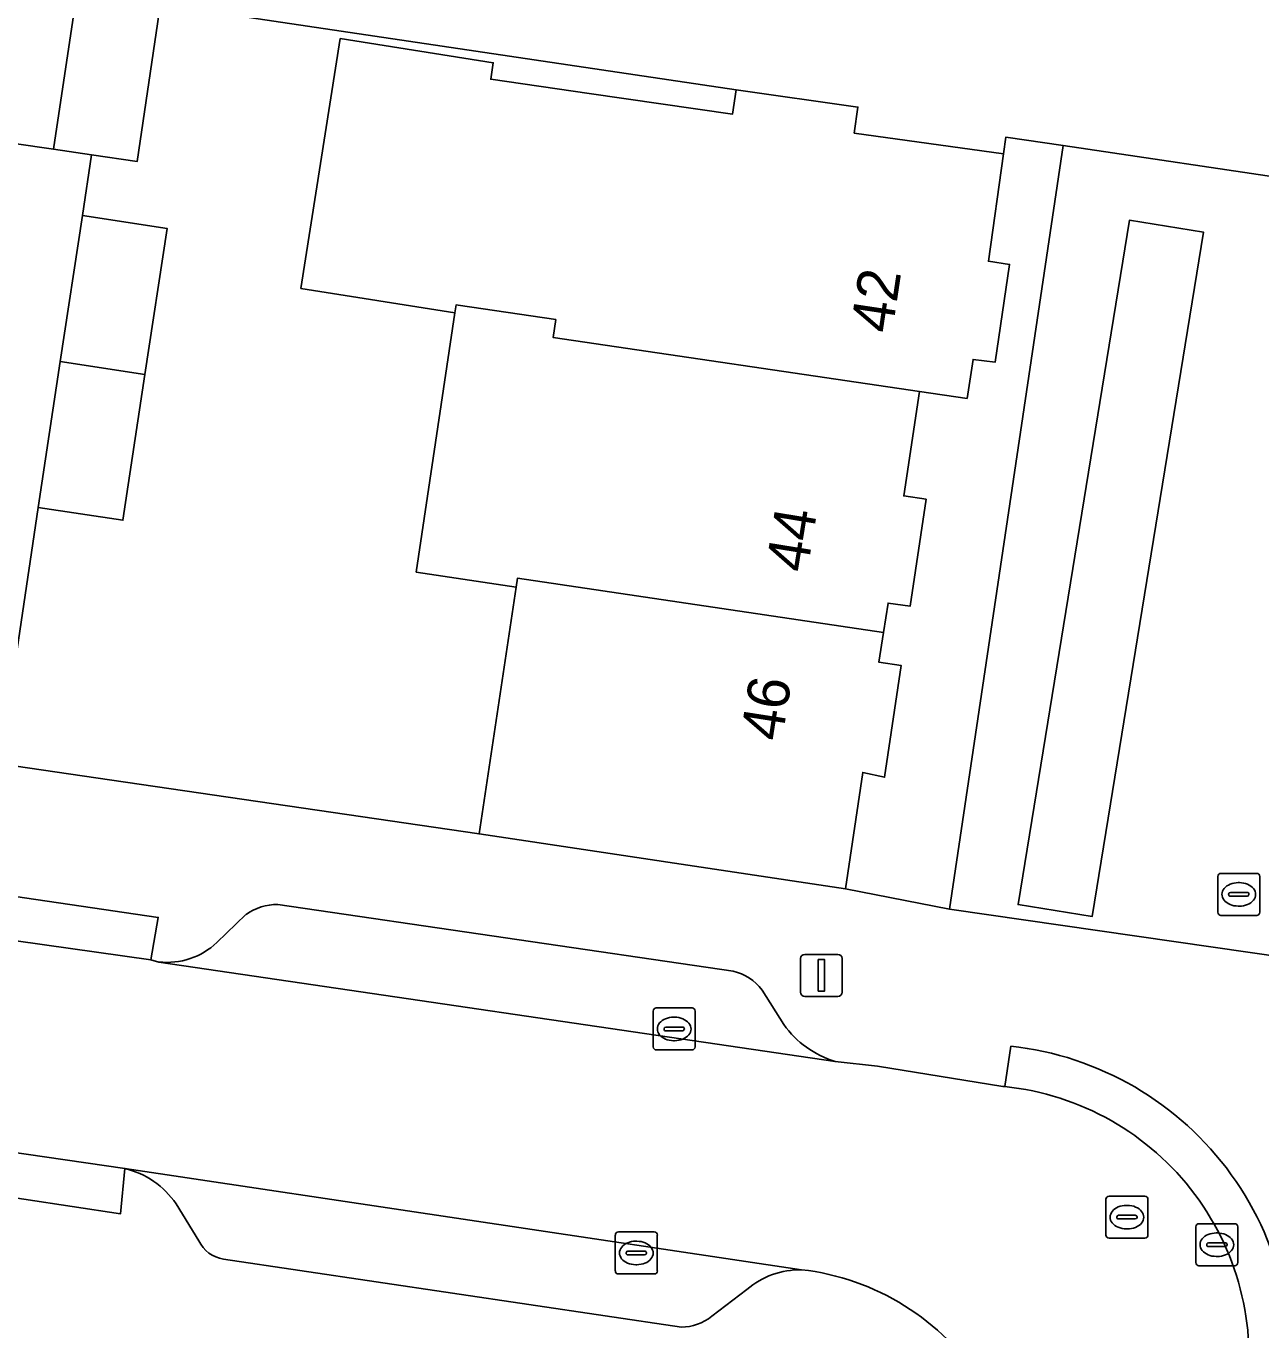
# Model space of a CAD drawing. Extents: x 164148 to 165261, y 382513 to 383432.
# Drawn here: x 164257.1 to 164286.53, y 383022.81 to 383053.88 of the extents above; entities that cross this region are included whole.
import ezdxf

# ---------------------------------------------------------------- set-up
doc = ezdxf.new("R2010")
doc.units = 0
for name, color, linetype in [('IMGEO_Erf', 7, 'Continuous'), ('IMGEO_Groenvoorziening', 7, 'Continuous'), ('IMGEO_Kolk', 7, 'Continuous'), ('IMGEO_Lichtmast', 7, 'Continuous'), ('IMGEO_Muur', 7, 'Continuous'), ('IMGEO_Pand', 7, 'Continuous'), ('IMGEO_Pand_nummerreeks', 7, 'Continuous'), ('IMGEO_Parkeervlak_open', 7, 'Continuous'), ('IMGEO_Rijbaan_lokaal_open', 7, 'Continuous'), ('IMGEO_Rioolput', 7, 'Continuous'), ('IMGEO_Voetpad_open', 7, 'Continuous')]:
    doc.layers.add(name, color=color, linetype=linetype)

msp = doc.modelspace()

# ---------------------------------------------------------------- linework, layer by layer
at = {"layer": 'IMGEO_Erf'}
msp.add_lwpolyline([(164260.273, 383054.212), (164259.748, 383050.66), (164258.653, 383050.82), (164258.441, 383049.367), (164260.459, 383049.061), (164259.931, 383045.585), (164259.404, 383042.109), (164257.385, 383042.415), (164256.481, 383036.306), (164259.465, 383035.864), (164267.895, 383034.634), (164268.781, 383040.517), (164266.397, 383040.873), (164267.318, 383047.054), (164263.647, 383047.633), (164264.587, 383053.587), (164268.23, 383053.012), (164268.173, 383052.618), (164270.514, 383052.281), (164273.935, 383051.788), (164274.02, 383052.369), (164242.559, 383057.041)], dxfattribs=at)
msp.add_lwpolyline([(164279.108, 383032.842), (164281.812, 383051.037), (164280.45, 383051.24), (164280.394, 383050.839), (164280.034, 383048.279), (164280.538, 383048.204), (164280.192, 383045.875), (164279.667, 383045.941), (164279.523, 383045.012), (164278.387, 383045.173), (164278.014, 383042.689), (164278.548, 383042.609), (164278.167, 383040.058), (164277.642, 383040.135), (164277.532, 383039.429), (164277.423, 383038.724), (164277.957, 383038.644), (164277.559, 383035.982), (164277.038, 383036.097), (164276.628, 383033.326)], close=True, dxfattribs=at)
at = {"layer": 'IMGEO_Groenvoorziening'}
msp.add_lwpolyline([(164235.932, 383066.495), (164235.668, 383064.759), (164234.719, 383058.116), (164239.598, 383057.474), (164242.559, 383057.041), (164274.02, 383052.369), (164276.924, 383051.954), (164276.836, 383051.335), (164280.394, 383050.839), (164280.45, 383051.24), (164281.812, 383051.037), (164287.476, 383050.195), (164289.109, 383060.95), (164241.04, 383067.994), (164239.423, 383068.201), (164236.742, 383068.586), (164236.531, 383068.621)], close=True, dxfattribs=at)
at = {"layer": 'IMGEO_Kolk'}
for p, q in [((164285.5, 383032.766), (164285.5, 383033.618)), ((164285.575, 383033.692), (164286.427, 383033.692)), ((164285.988, 383033.472), (164286.013, 383033.472)), ((164286.501, 383033.618), (164286.501, 383032.766)), ((164285.759, 383033.186), (164285.759, 383033.198)), ((164286.197, 383033.149), (164285.799, 383033.149)), ((164285.802, 383033.235), (164286.2, 383033.235)), ((164286.243, 383033.198), (164286.243, 383033.186)), ((164286.011, 383032.912), (164285.986, 383032.912)), ((164286.427, 383032.692), (164285.575, 383032.692)), ((164272.043, 383029.559), (164272.043, 383030.411)), ((164272.118, 383030.485), (164272.97, 383030.485)), ((164273.044, 383030.411), (164273.044, 383029.559)), ((164272.345, 383030.028), (164272.743, 383030.028)), ((164272.531, 383030.265), (164272.556, 383030.265)), ((164272.302, 383029.979), (164272.302, 383029.991)), ((164272.74, 383029.942), (164272.342, 383029.942)), ((164272.554, 383029.705), (164272.529, 383029.705)), ((164272.786, 383029.991), (164272.786, 383029.979)), ((164272.97, 383029.485), (164272.118, 383029.485)), ((164271.141, 383024.22), (164271.141, 383025.072)), ((164271.216, 383025.146), (164272.068, 383025.146)), ((164272.142, 383025.072), (164272.142, 383024.22)), ((164284.977, 383024.417), (164284.977, 383025.269)), ((164285.052, 383025.343), (164285.904, 383025.343)), ((164285.465, 383025.123), (164285.49, 383025.123)), ((164285.978, 383025.269), (164285.978, 383024.417)), ((164271.629, 383024.926), (164271.654, 383024.926)), ((164285.236, 383024.837), (164285.236, 383024.849)), ((164285.674, 383024.8), (164285.276, 383024.8)), ((164285.279, 383024.886), (164285.677, 383024.886)), ((164285.72, 383024.849), (164285.72, 383024.837)), ((164271.4, 383024.64), (164271.4, 383024.652)), ((164271.838, 383024.603), (164271.44, 383024.603)), ((164271.443, 383024.689), (164271.841, 383024.689)), ((164271.884, 383024.652), (164271.884, 383024.64)), ((164285.488, 383024.563), (164285.463, 383024.563)), ((164272.068, 383024.146), (164271.216, 383024.146)), ((164271.652, 383024.366), (164271.627, 383024.366)), ((164285.904, 383024.343), (164285.052, 383024.343))]:
    msp.add_line(p, q, dxfattribs=at)
for points in [[(164285.5, 383032.766), (164285.5, 383033.618)], [(164285.575, 383033.692), (164286.427, 383033.692)], [(164286.501, 383033.618), (164286.501, 383032.766)], [(164286.427, 383032.692), (164285.575, 383032.692)], [(164272.043, 383029.559), (164272.043, 383030.411)], [(164272.118, 383030.485), (164272.97, 383030.485)], [(164273.044, 383030.411), (164273.044, 383029.559)], [(164272.97, 383029.485), (164272.118, 383029.485)], [(164271.141, 383024.22), (164271.141, 383025.072)], [(164271.216, 383025.146), (164272.068, 383025.146)], [(164272.142, 383025.072), (164272.142, 383024.22)], [(164284.977, 383024.417), (164284.977, 383025.269)], [(164285.052, 383025.343), (164285.904, 383025.343)], [(164285.978, 383025.269), (164285.978, 383024.417)], [(164272.068, 383024.146), (164271.216, 383024.146)], [(164285.904, 383024.343), (164285.052, 383024.343)]]:
    msp.add_lwpolyline(points, dxfattribs=at)
for centre, radius, start, end in [((164285.577, 383033.616), 0.0765, 91.552, 178.448), ((164285.577, 383033.616), 0.0765, 91.552, 178.448), ((164286.425, 383033.616), 0.0765, 1.552, 88.448), ((164286.425, 383033.616), 0.0765, 1.552, 88.448), ((164285.799, 383033.195), 0.0403, 85.8775, 175.7526), ((164285.796, 383033.185), 0.0366, 178.938, 274.7102), ((164286.2, 383033.192), 0.043, 264.8664, 352.4533), ((164286.204, 383033.197), 0.0386, 1.7309, 96.639), ((164285.577, 383032.768), 0.0765, 181.552, 268.448), ((164285.577, 383032.768), 0.0765, 181.552, 268.448), ((164286.425, 383032.768), 0.0765, 271.552, 358.448), ((164286.425, 383032.768), 0.0765, 271.552, 358.448), ((164272.12, 383030.409), 0.0765, 91.552, 178.448), ((164272.12, 383030.409), 0.0765, 91.552, 178.448), ((164272.968, 383030.409), 0.0765, 1.552, 88.448), ((164272.968, 383030.409), 0.0765, 1.552, 88.448), ((164272.342, 383029.988), 0.0403, 85.8775, 175.7526), ((164272.747, 383029.99), 0.0386, 1.7309, 96.639), ((164272.339, 383029.978), 0.0366, 178.938, 274.7102), ((164272.743, 383029.985), 0.043, 264.8664, 352.4533), ((164272.12, 383029.561), 0.0765, 181.552, 268.448), ((164272.12, 383029.561), 0.0765, 181.552, 268.448), ((164272.968, 383029.561), 0.0765, 271.552, 358.448), ((164272.968, 383029.561), 0.0765, 271.552, 358.448), ((164271.218, 383025.07), 0.0765, 91.552, 178.448), ((164271.218, 383025.07), 0.0765, 91.552, 178.448), ((164272.066, 383025.07), 0.0765, 1.552, 88.448), ((164272.066, 383025.07), 0.0765, 1.552, 88.448), ((164285.054, 383025.267), 0.0765, 91.552, 178.448), ((164285.054, 383025.267), 0.0765, 91.552, 178.448), ((164285.902, 383025.267), 0.0765, 1.552, 88.448), ((164285.902, 383025.267), 0.0765, 1.552, 88.448), ((164285.276, 383024.846), 0.0403, 85.8775, 175.7526), ((164285.273, 383024.836), 0.0366, 178.938, 274.7102), ((164285.677, 383024.843), 0.043, 264.8664, 352.4533), ((164285.681, 383024.848), 0.0386, 1.7309, 96.639), ((164271.44, 383024.649), 0.0403, 85.8775, 175.7526), ((164271.437, 383024.639), 0.0366, 178.938, 274.7102), ((164271.841, 383024.646), 0.043, 264.8664, 352.4533), ((164271.845, 383024.651), 0.0386, 1.7309, 96.639), ((164271.218, 383024.222), 0.0765, 181.552, 268.448), ((164271.218, 383024.222), 0.0765, 181.552, 268.448), ((164272.066, 383024.222), 0.0765, 271.552, 358.448), ((164272.066, 383024.222), 0.0765, 271.552, 358.448), ((164285.054, 383024.419), 0.0765, 181.552, 268.448), ((164285.054, 383024.419), 0.0765, 181.552, 268.448), ((164285.902, 383024.419), 0.0765, 271.552, 358.448), ((164285.902, 383024.419), 0.0765, 271.552, 358.448)]:
    msp.add_arc(centre, radius, start, end, dxfattribs=at)
for centre, major_axis, ratio, start_param, end_param in [((164285.987, 383033.192), (-0.387, 0.002), 0.722429, 4.712389, 7.853982), ((164286.012, 383033.192), (-0.39, 0.002), 0.717154, 1.570796, 4.712389), ((164272.53, 383029.985), (-0.387, 0.002), 0.722429, 4.712389, 7.853982), ((164272.555, 383029.985), (-0.39, 0.002), 0.717154, 1.570796, 4.712389), ((164285.464, 383024.843), (-0.387, 0.002), 0.722429, 4.712389, 7.853982), ((164285.489, 383024.843), (-0.39, 0.002), 0.717154, 1.570796, 4.712389), ((164271.628, 383024.646), (-0.387, 0.002), 0.722429, 4.712389, 7.853982), ((164271.653, 383024.646), (-0.39, 0.002), 0.717154, 1.570796, 4.712389)]:
    msp.add_ellipse(centre, major_axis=major_axis, ratio=ratio, start_param=start_param, end_param=end_param, dxfattribs=at)
at = {"layer": 'IMGEO_Lichtmast'}
for p, q in [((164275.557, 383030.861), (164275.557, 383031.661)), ((164275.557, 383031.661), (164275.557, 383030.861)), ((164275.657, 383031.761), (164276.447, 383031.761)), ((164276.447, 383031.761), (164275.657, 383031.761)), ((164276.547, 383031.661), (164276.547, 383030.861)), ((164276.547, 383030.861), (164276.547, 383031.661)), ((164276.447, 383030.761), (164275.657, 383030.761)), ((164275.657, 383030.761), (164276.447, 383030.761))]:
    msp.add_line(p, q, dxfattribs=at)
msp.add_lwpolyline([(164275.977, 383031.636), (164276.127, 383031.636), (164276.127, 383030.886), (164275.977, 383030.886), (164275.977, 383031.636)], dxfattribs=at)
for centre, start, end in [((164275.657, 383031.661), 90, 180), ((164275.657, 383031.661), 90, 180), ((164276.447, 383031.661), 0, 90), ((164276.447, 383031.661), 360, 90), ((164275.657, 383030.861), 180, 270), ((164275.657, 383030.861), 180, 270), ((164276.447, 383030.861), 270, 0), ((164276.447, 383030.861), 270, 0)]:
    msp.add_arc(centre, 0.1, start, end, dxfattribs=at)
at = {"layer": 'IMGEO_Muur'}
for points in [[(164242.559, 383057.041), (164274.02, 383052.369)], [(164267.895, 383034.634), (164259.465, 383035.864)]]:
    msp.add_lwpolyline(points, dxfattribs=at)
at = {"layer": 'IMGEO_Pand'}
for points in [[(164258.28, 383054.507), (164256.287, 383054.802), (164255.76, 383051.241), (164256.81, 383051.088), (164257.754, 383050.951)], [(164260.273, 383054.212), (164258.28, 383054.507), (164257.754, 383050.951), (164258.653, 383050.82), (164259.748, 383050.66)], [(164280.394, 383050.839), (164276.836, 383051.335), (164276.924, 383051.954), (164274.02, 383052.369), (164273.935, 383051.788), (164270.514, 383052.281), (164268.173, 383052.618), (164268.23, 383053.012), (164264.587, 383053.587), (164263.647, 383047.633), (164267.318, 383047.054), (164267.346, 383047.241), (164267.397, 383047.233), (164269.72, 383046.89), (164269.657, 383046.465), (164278.387, 383045.173), (164279.523, 383045.012), (164279.667, 383045.941), (164280.192, 383045.875), (164280.538, 383048.204), (164280.034, 383048.279)], [(164259.931, 383045.585), (164260.459, 383049.061), (164258.441, 383049.367), (164257.913, 383045.891)], [(164278.387, 383045.173), (164269.657, 383046.465), (164269.72, 383046.89), (164267.397, 383047.233), (164267.346, 383047.241), (164267.318, 383047.054), (164266.397, 383040.873), (164268.781, 383040.517), (164268.813, 383040.73), (164277.532, 383039.429), (164277.642, 383040.135), (164278.167, 383040.058), (164278.548, 383042.609), (164278.014, 383042.689)], [(164259.931, 383045.585), (164257.913, 383045.891), (164257.385, 383042.415), (164259.404, 383042.109)], [(164277.532, 383039.429), (164268.813, 383040.73), (164268.781, 383040.517), (164267.895, 383034.634), (164276.628, 383033.326), (164277.038, 383036.097), (164277.559, 383035.982), (164277.957, 383038.644), (164277.423, 383038.724)]]:
    msp.add_lwpolyline(points, close=True, dxfattribs=at)
at = {"layer": 'IMGEO_Parkeervlak_open'}
msp.add_lwpolyline([(164285.161, 383048.972), (164283.396, 383049.26), (164280.739, 383032.948), (164282.504, 383032.661)], close=True, dxfattribs=at)
for points in [[(164273.952, 383031.362), (164263.098, 383032.953)], [(164262.339, 383032.713), (164261.647, 383032.044)], [(164260.263, 383031.58), (164276.38, 383029.212)], [(164275.156, 383030.088), (164274.639, 383030.912)], [(164275.578, 383024.247), (164259.45, 383026.658)], [(164260.673, 383025.817), (164261.214, 383024.939)], [(164261.806, 383024.5), (164272.715, 383022.879)], [(164273.442, 383023.137), (164274.278, 383023.779)]]:
    msp.add_lwpolyline(points, dxfattribs=at)
for centre, radius, start, end in [((164263.102, 383031.621), 1.332, 90.1548, 124.9397), ((164260.449, 383033.321), 1.751, 263.8974, 313.1711), ((164273.68, 383030.197), 1.196, 36.7023, 76.8463), ((164277.046, 383031.435), 2.32, 215.4846, 253.3339), ((164258.988, 383024.677), 2.034, 34.0871, 76.884), ((164261.919, 383025.271), 0.78, 205.2293, 261.6529), ((164275.557, 383022.265), 1.982, 89.3975, 130.2003), ((164272.71, 383024.045), 1.166, 270.2285, 308.8493)]:
    msp.add_arc(centre, radius, start, end, dxfattribs=at)
at = {"layer": 'IMGEO_Rijbaan_lokaal_open'}
msp.add_lwpolyline([(164280.424, 383028.612), (164280.402, 383028.614), (164280.38, 383028.616), (164277.389, 383029.094), (164276.38, 383029.212), (164260.263, 383031.58), (164260.069, 383031.629), (164249.812, 383033.08), (164249.687, 383033.182), (164233.544, 383035.52), (164232.471, 383035.679), (164231.736, 383030.737), (164232.797, 383030.552), (164243.998, 383028.954), (164249.109, 383028.164), (164259.45, 383026.658), (164275.578, 383024.247)], dxfattribs=at)
for centre, radius, start, end in [((164279.752, 383022.153), 6.494, 349.4854, 84.0623), ((164274.905, 383018.377), 5.909, 341.6663, 83.461)]:
    msp.add_arc(centre, radius, start, end, dxfattribs=at)
at = {"layer": 'IMGEO_Rioolput'}
for p, q in [((164282.909, 383026), (164283.761, 383026)), ((164282.834, 383025.074), (164282.834, 383025.926)), ((164283.322, 383025.78), (164283.347, 383025.78)), ((164283.835, 383025.926), (164283.835, 383025.074)), ((164283.093, 383025.494), (164283.093, 383025.506)), ((164283.531, 383025.457), (164283.133, 383025.457)), ((164283.136, 383025.543), (164283.534, 383025.543)), ((164283.577, 383025.506), (164283.577, 383025.494)), ((164283.345, 383025.22), (164283.32, 383025.22)), ((164283.761, 383025), (164282.909, 383025))]:
    msp.add_line(p, q, dxfattribs=at)
for points in [[(164282.909, 383026), (164283.761, 383026)], [(164282.834, 383025.074), (164282.834, 383025.926)], [(164283.835, 383025.926), (164283.835, 383025.074)], [(164283.761, 383025), (164282.909, 383025)]]:
    msp.add_lwpolyline(points, dxfattribs=at)
for centre, radius, start, end in [((164282.911, 383025.924), 0.0765, 91.552, 178.448), ((164282.911, 383025.924), 0.0765, 91.552, 178.448), ((164283.759, 383025.924), 0.0765, 1.552, 88.448), ((164283.759, 383025.924), 0.0765, 1.552, 88.448), ((164283.133, 383025.503), 0.0403, 85.8775, 175.7526), ((164283.13, 383025.493), 0.0366, 178.938, 274.7102), ((164283.534, 383025.5), 0.043, 264.8664, 352.4533), ((164283.538, 383025.505), 0.0386, 1.7309, 96.639), ((164282.911, 383025.076), 0.0765, 181.552, 268.448), ((164282.911, 383025.076), 0.0765, 181.552, 268.448), ((164283.759, 383025.076), 0.0765, 271.552, 358.448), ((164283.759, 383025.076), 0.0765, 271.552, 358.448)]:
    msp.add_arc(centre, radius, start, end, dxfattribs=at)
for centre, major_axis, ratio, start_param, end_param in [((164283.321, 383025.5), (-0.387, 0.002), 0.722429, 4.712389, 7.853982), ((164283.346, 383025.5), (-0.39, 0.002), 0.717154, 1.570796, 4.712389)]:
    msp.add_ellipse(centre, major_axis=major_axis, ratio=ratio, start_param=start_param, end_param=end_param, dxfattribs=at)
at = {"layer": 'IMGEO_Voetpad_open'}
for points in [[(164257.385, 383042.415), (164257.913, 383045.891), (164258.441, 383049.367), (164258.653, 383050.82), (164257.754, 383050.951), (164256.81, 383051.088), (164256.599, 383049.635), (164256.112, 383046.155), (164255.625, 383042.675), (164254.721, 383036.566), (164256.481, 383036.306)], [(164295.209, 383049.046), (164289.455, 383049.901), (164287.476, 383050.195), (164281.812, 383051.037), (164279.108, 383032.842), (164292.499, 383030.912)], [(164282.504, 383032.661), (164280.739, 383032.948), (164283.396, 383049.26), (164285.161, 383048.972)], [(164249.812, 383033.08), (164260.069, 383031.629), (164260.247, 383032.641), (164249.981, 383034.153)], [(164259.45, 383026.658), (164249.109, 383028.164), (164248.972, 383027.153), (164259.346, 383025.578)]]:
    msp.add_lwpolyline(points, close=True, dxfattribs=at)
for points in [[(164277.599, 382930.234), (164278.188, 382934.213), (164291.171, 383021.984), (164291.752, 383025.908), (164291.869, 383026.7), (164292.499, 383030.912), (164279.108, 383032.842), (164276.628, 383033.326), (164267.895, 383034.634), (164259.465, 383035.864), (164256.481, 383036.306), (164254.721, 383036.566), (164251.734, 383037.008), (164243.28, 383038.25), (164234.568, 383039.547), (164232.031, 383039.843), (164231.418, 383035.873), (164232.471, 383035.679), (164233.544, 383035.52)], [(164249.687, 383033.182), (164249.812, 383033.08), (164249.981, 383034.153), (164260.247, 383032.641), (164260.069, 383031.629), (164260.263, 383031.58)], [(164263.098, 383032.953), (164273.952, 383031.362)], [(164261.647, 383032.044), (164262.339, 383032.713)], [(164274.639, 383030.912), (164275.156, 383030.088)], [(164276.38, 383029.212), (164277.389, 383029.094), (164280.38, 383028.616), (164280.402, 383028.614), (164280.424, 383028.612), (164280.565, 383029.577)], [(164280.565, 383029.577), (164280.424, 383028.612)], [(164259.45, 383026.658), (164259.346, 383025.578), (164248.972, 383027.153), (164249.109, 383028.164), (164243.998, 383028.954)], [(164261.214, 383024.939), (164260.673, 383025.817)], [(164272.715, 383022.879), (164261.806, 383024.5)], [(164274.278, 383023.779), (164273.442, 383023.137)]]:
    msp.add_lwpolyline(points, dxfattribs=at)
for centre, radius, start, end in [((164263.102, 383031.621), 1.332, 90.1548, 124.9397), ((164260.449, 383033.321), 1.751, 263.8974, 313.1711), ((164273.68, 383030.197), 1.196, 36.7023, 76.8463), ((164277.046, 383031.435), 2.32, 215.4846, 253.3339), ((164279.747, 383022.131), 7.49, 347.8515, 83.7329), ((164279.747, 383022.131), 7.49, 347.8515, 83.7329), ((164279.752, 383022.153), 6.494, 349.4854, 84.0623), ((164258.988, 383024.677), 2.034, 34.0871, 76.884), ((164261.919, 383025.271), 0.78, 205.2293, 261.6529), ((164275.557, 383022.265), 1.982, 89.3975, 130.2003), ((164274.905, 383018.377), 5.909, 341.6663, 83.461), ((164272.71, 383024.045), 1.166, 270.2285, 308.8493)]:
    msp.add_arc(centre, radius, start, end, dxfattribs=at)

# ---------------------------------------------------------------- texts
at = {"layer": 'IMGEO_Pand_nummerreeks'}
for s, rotation, p in [('42', 81.4631, (164277.735, 383046.541)), ('44', 80.7527, (164275.711, 383040.838)), ('46', 81.1398, (164275.112, 383036.819))]:
    msp.add_text(s, height=1, rotation=rotation, dxfattribs=at).set_placement(p)

doc.saveas('drawing.dxf')
